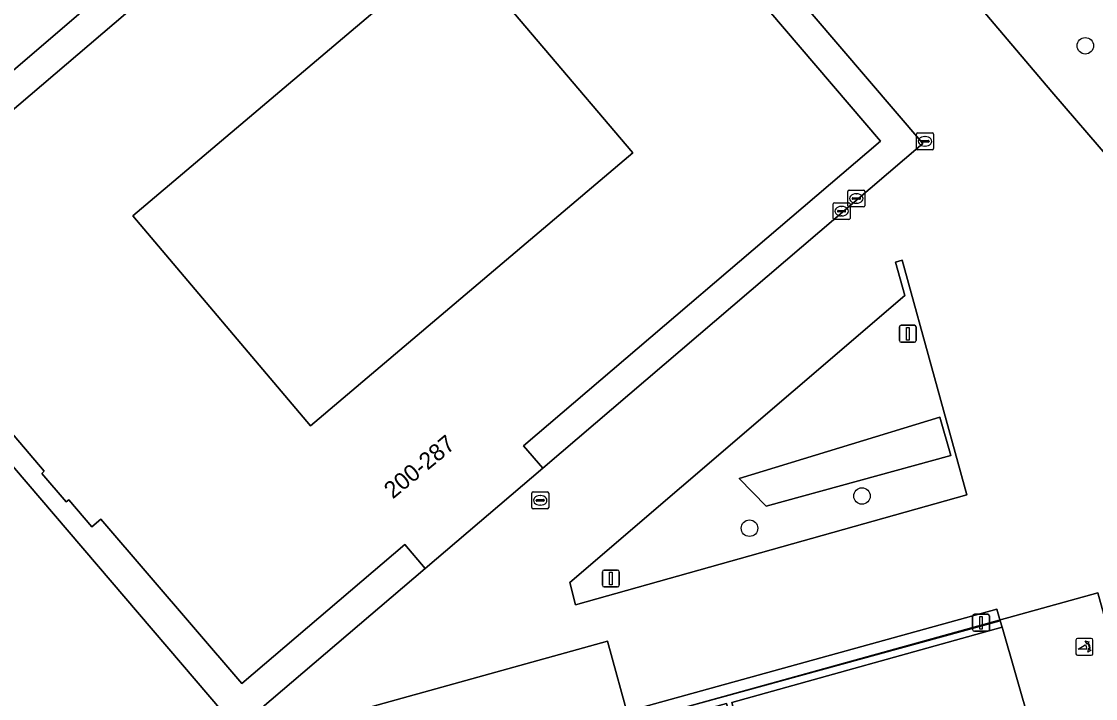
# Model space of a CAD drawing. Extents: x 159053 to 160042, y 380449 to 381423.
# Drawn here: x 159180.8 to 159244.4, y 381158.5 to 381198.6 of the extents above; entities that cross this region are included whole.
import ezdxf

# ---------------------------------------------------------------- set-up
doc = ezdxf.new("R2010")
doc.units = 0
for name, color, linetype in [('IMGEO_Berm_groen', 7, 'Continuous'), ('IMGEO_Boom', 7, 'Continuous'), ('IMGEO_Erf', 7, 'Continuous'), ('IMGEO_Grasland_overig', 7, 'Continuous'), ('IMGEO_Groenvoorziening', 7, 'Continuous'), ('IMGEO_Haag', 7, 'Continuous'), ('IMGEO_Lichtmast', 7, 'Continuous'), ('IMGEO_Muur', 7, 'Continuous'), ('IMGEO_Pand', 7, 'Continuous'), ('IMGEO_Pand_nummerreeks', 7, 'Continuous'), ('IMGEO_Pand_overbouw', 7, 'Continuous'), ('IMGEO_Pand_vergunning_verleend', 7, 'Continuous'), ('IMGEO_Poller', 7, 'Continuous'), ('IMGEO_Rijbaan_lokaal_open', 7, 'Continuous'), ('IMGEO_Rioolput', 7, 'Continuous'), ('IMGEO_Voetpad_gesloten', 7, 'Continuous'), ('IMGEO_Voetpad_open', 7, 'Continuous')]:
    doc.layers.add(name, color=color, linetype=linetype)

msp = doc.modelspace()

# ---------------------------------------------------------------- linework, layer by layer
at = {"layer": 'IMGEO_Berm_groen'}
for points in [[(159232.941, 381184.475), (159232.555, 381184.369), (159233.101, 381182.389), (159213.252, 381165.38), (159213.587, 381164.073), (159236.77, 381170.574)], [(159235.174, 381175.183), (159235.815, 381172.914), (159224.894, 381169.919), (159223.289, 381171.556)]]:
    msp.add_lwpolyline(points, close=True, dxfattribs=at)
at = {"layer": 'IMGEO_Boom'}
for centre in [(159243.789, 381197.18), (159230.562, 381170.511), (159223.901, 381168.603)]:
    msp.add_circle(centre, 0.489, dxfattribs=at)
at = {"layer": 'IMGEO_Erf'}
msp.add_lwpolyline([(159216.984, 381190.828), (159206.446, 381203.264), (159187.373, 381187.101), (159197.911, 381174.666)], close=True, dxfattribs=at)
at = {"layer": 'IMGEO_Grasland_overig'}
msp.add_lwpolyline([(159222.547, 381158.213), (159217.741, 381156.904), (159217.582, 381157.313), (159238.752, 381163.12), (159238.557, 381163.817), (159213.057, 381156.762), (159213.126, 381156.324), (159214.807, 381145.673), (159224.336, 381148.322), (159225.962, 381146.043), (159240.888, 381153.929), (159241.021, 381153.516), (159241.419, 381153.64), (159240.646, 381156.513), (159219.363, 381150.64), (159219.287, 381151.075), (159224.092, 381152.463)], close=True, dxfattribs=at)
at = {"layer": 'IMGEO_Groenvoorziening'}
for points in [[(159209.242, 381220.546), (159209.424, 381220.333), (159220.079, 381229.536), (159209.72, 381236.419), (159201.154, 381233.903), (159199.656, 381233.519), (159159.622, 381199.152), (159170.031, 381186.931)], [(159235.815, 381172.914), (159235.174, 381175.183), (159223.289, 381171.556), (159224.894, 381169.919)]]:
    msp.add_lwpolyline(points, close=True, dxfattribs=at)
msp.add_lwpolyline([(159224.839, 381226.226), (159221.471, 381228.616), (159210.482, 381219.096), (159212.743, 381216.45), (159216.723, 381219.836), (159220.387, 381222.952), (159235.387, 381205.379), (159233.711, 381204.017), (159234.224, 381203.411), (159235.554, 381204.496), (159236.832, 381202.93), (159235.531, 381201.869), (159241.81, 381194.458), (159245.342, 381190.342)], dxfattribs=at)
at = {"layer": 'IMGEO_Haag'}
msp.add_lwpolyline([(159235.815, 381172.914), (159235.174, 381175.183), (159223.289, 381171.556), (159224.894, 381169.919)], close=True, dxfattribs=at)
at = {"layer": 'IMGEO_Lichtmast'}
for p, q in [((159232.779, 381179.723), (159232.779, 381180.523)), ((159232.779, 381180.523), (159232.779, 381179.723)), ((159232.879, 381180.623), (159233.669, 381180.623)), ((159233.669, 381180.623), (159232.879, 381180.623)), ((159233.769, 381180.523), (159233.769, 381179.723)), ((159233.769, 381179.723), (159233.769, 381180.523)), ((159233.669, 381179.623), (159232.879, 381179.623)), ((159232.879, 381179.623), (159233.669, 381179.623)), ((159215.293, 381166.125), (159216.083, 381166.125)), ((159216.083, 381166.125), (159215.293, 381166.125)), ((159215.193, 381165.225), (159215.193, 381166.025)), ((159215.193, 381166.025), (159215.193, 381165.225)), ((159216.183, 381166.025), (159216.183, 381165.225)), ((159216.183, 381165.225), (159216.183, 381166.025)), ((159216.083, 381165.125), (159215.293, 381165.125)), ((159215.293, 381165.125), (159216.083, 381165.125)), ((159237.116, 381162.605), (159237.116, 381163.405)), ((159237.116, 381163.405), (159237.116, 381162.605)), ((159237.216, 381163.505), (159238.006, 381163.505)), ((159238.006, 381163.505), (159237.216, 381163.505)), ((159238.106, 381163.405), (159238.106, 381162.605)), ((159238.106, 381162.605), (159238.106, 381163.405)), ((159238.006, 381162.505), (159237.216, 381162.505)), ((159237.216, 381162.505), (159238.006, 381162.505))]:
    msp.add_line(p, q, dxfattribs=at)
for points in [[(159233.199, 381180.498), (159233.349, 381180.498), (159233.349, 381179.748), (159233.199, 381179.748), (159233.199, 381180.498)], [(159215.613, 381166), (159215.763, 381166), (159215.763, 381165.25), (159215.613, 381165.25), (159215.613, 381166)], [(159237.536, 381163.38), (159237.686, 381163.38), (159237.686, 381162.63), (159237.536, 381162.63), (159237.536, 381163.38)]]:
    msp.add_lwpolyline(points, dxfattribs=at)
for centre, start, end in [((159232.879, 381180.523), 90, 180), ((159232.879, 381180.523), 90, 180), ((159233.669, 381180.523), 0, 90), ((159233.669, 381180.523), 360, 90), ((159232.879, 381179.723), 180, 270), ((159232.879, 381179.723), 180, 270), ((159233.669, 381179.723), 270, 0), ((159233.669, 381179.723), 270, 0), ((159215.293, 381166.025), 90, 180), ((159215.293, 381166.025), 90, 180), ((159216.083, 381166.025), 0, 90), ((159216.083, 381166.025), 360, 90), ((159215.293, 381165.225), 180, 270), ((159215.293, 381165.225), 180, 270), ((159216.083, 381165.225), 270, 0), ((159216.083, 381165.225), 270, 0), ((159237.216, 381163.405), 90, 180), ((159237.216, 381163.405), 90, 180), ((159238.006, 381163.405), 0, 90), ((159238.006, 381163.405), 360, 90), ((159237.216, 381162.605), 180, 270), ((159237.216, 381162.605), 180, 270), ((159238.006, 381162.605), 270, 0), ((159238.006, 381162.605), 270, 0)]:
    msp.add_arc(centre, 0.1, start, end, dxfattribs=at)
at = {"layer": 'IMGEO_Muur'}
msp.add_lwpolyline([(159222.863, 381158.29), (159238.859, 381162.738), (159238.752, 381163.12), (159217.582, 381157.313), (159217.741, 381156.904), (159222.547, 381158.213), (159224.092, 381152.463), (159219.287, 381151.075), (159219.363, 381150.64), (159240.646, 381156.513), (159240.524, 381156.966), (159224.406, 381152.545)], close=True, dxfattribs=at)
at = {"layer": 'IMGEO_Pand'}
for points in [[(159204.697, 381166.217), (159211.653, 381172.164), (159210.522, 381173.486), (159231.66, 381191.536), (159213.685, 381212.589), (159213.579, 381212.498), (159211.279, 381215.206), (159208.994, 381217.897), (159171.34, 381185.754), (159173.652, 381183.04), (159179.666, 381175.981), (159179.119, 381175.513), (159182.128, 381171.975), (159181.985, 381171.85), (159183.438, 381170.172), (159183.585, 381170.288), (159184.952, 381168.684), (159185.489, 381169.145), (159193.829, 381159.398), (159203.481, 381167.645)], [(159197.911, 381174.666), (159187.373, 381187.101), (159206.446, 381203.264), (159216.984, 381190.828)]]:
    msp.add_lwpolyline(points, close=True, dxfattribs=at)
at = {"layer": 'IMGEO_Pand_overbouw'}
for points in [[(159209.242, 381220.546), (159168.702, 381185.792), (159193.566, 381156.711), (159204.697, 381166.217), (159203.481, 381167.645), (159193.829, 381159.398), (159185.489, 381169.145), (159184.952, 381168.684), (159183.585, 381170.288), (159183.438, 381170.172), (159181.985, 381171.85), (159182.128, 381171.975), (159179.119, 381175.513)], [(159171.34, 381185.754), (159208.994, 381217.897)], [(159213.685, 381212.589), (159231.66, 381191.536), (159210.522, 381173.486), (159211.653, 381172.164), (159234.166, 381191.389), (159212.743, 381216.45)]]:
    msp.add_lwpolyline(points, dxfattribs=at)
for points in [[(159216.984, 381190.828), (159206.446, 381203.264), (159187.373, 381187.101), (159197.911, 381174.666)], [(159249.617, 381146.417), (159253.067, 381147.375), (159252.059, 381151.007), (159248.609, 381150.05), (159244.524, 381164.774), (159216.821, 381157.087), (159215.484, 381161.905), (159146.712, 381142.823), (159144.149, 381142.112), (159127.074, 381137.375), (159127.322, 381136.481), (159127.96, 381134.183), (159128.847, 381130.986), (159129.855, 381127.353), (159132.702, 381117.091), (159133.413, 381114.528), (159135.79, 381105.961), (159251.903, 381138.179)]]:
    msp.add_lwpolyline(points, close=True, dxfattribs=at)
at = {"layer": 'IMGEO_Pand_vergunning_verleend'}
msp.add_lwpolyline([(159251.903, 381138.179), (159135.79, 381105.961), (159133.413, 381114.528), (159130.137, 381113.619), (159129.426, 381116.182), (159132.702, 381117.091), (159129.855, 381127.353), (159126.405, 381126.396), (159125.397, 381130.029), (159128.847, 381130.986), (159127.074, 381137.375), (159144.149, 381142.112), (159143.24, 381145.388), (159145.803, 381146.1), (159146.712, 381142.823), (159215.484, 381161.905), (159216.821, 381157.087), (159244.524, 381164.774), (159248.609, 381150.05), (159252.059, 381151.007), (159253.067, 381147.375), (159249.617, 381146.417)], close=True, dxfattribs=at)
at = {"layer": 'IMGEO_Poller'}
for p, q in [((159243.235, 381161.979), (159243.235, 381161.172)), ((159243.235, 381161.979), (159243.235, 381161.172)), ((159244.137, 381162.074), (159243.329, 381162.074)), ((159244.137, 381162.074), (159243.329, 381162.074)), ((159244.231, 381161.172), (159244.231, 381161.979)), ((159244.231, 381161.172), (159244.231, 381161.979)), ((159243.329, 381161.077), (159244.137, 381161.077)), ((159243.329, 381161.077), (159244.137, 381161.077))]:
    msp.add_line(p, q, dxfattribs=at)
for points in [[(159243.87, 381161.43), (159243.357, 381161.43), (159243.787, 381161.705)], [(159243.914, 381161.803), (159243.902, 381161.73), (159243.777, 381161.935)], [(159243.777, 381161.935), (159244.008, 381161.869), (159243.937, 381161.837)], [(159243.93, 381161.258), (159243.996, 381161.489), (159244.026, 381161.421)], [(159244.062, 381161.394), (159244.134, 381161.383), (159243.93, 381161.258)]]:
    msp.add_lwpolyline(points, dxfattribs=at)
for centre, radius, start, end in [((159243.329, 381161.979), 0.0946, 90, 180), ((159243.329, 381161.979), 0.0946, 90, 180), ((159243.542, 381161.48), 0.332, 351.32473, 42.4854), ((159243.556, 381161.49), 0.476, 351.75274, 41.16905), ((159243.556, 381161.49), 0.516, 349.35686, 42.29123), ((159244.137, 381161.979), 0.0946, 0, 90), ((159244.137, 381161.979), 0.0946, 0, 90), ((159243.329, 381161.172), 0.0946, 180, 270), ((159243.329, 381161.172), 0.0946, 180, 270), ((159244.137, 381161.172), 0.0946, 270, 0), ((159244.137, 381161.172), 0.0946, 270, 0)]:
    msp.add_arc(centre, radius, start, end, dxfattribs=at)
at = {"layer": 'IMGEO_Rijbaan_lokaal_open'}
msp.add_lwpolyline([(159245.342, 381190.342), (159241.81, 381194.458), (159235.531, 381201.869), (159235.411, 381201.77), (159234.133, 381203.336), (159234.224, 381203.411), (159233.711, 381204.017), (159231.653, 381202.345), (159216.723, 381219.836), (159212.743, 381216.45), (159234.166, 381191.389), (159211.653, 381172.164), (159204.697, 381166.217), (159193.566, 381156.711), (159175.262, 381178.12), (159169.083, 381172.617), (159168.774, 381172.342), (159172.738, 381157.517)], dxfattribs=at)
for points in [[(159213.587, 381164.073), (159213.252, 381165.38), (159233.101, 381182.389), (159232.555, 381184.369), (159232.941, 381184.475), (159236.77, 381170.574)], [(159238.557, 381163.817), (159238.752, 381163.12), (159238.859, 381162.738), (159240.524, 381156.966), (159240.646, 381156.513), (159241.419, 381153.64), (159241.021, 381153.516), (159240.888, 381153.929), (159225.962, 381146.043), (159224.336, 381148.322), (159214.807, 381145.673), (159213.126, 381156.324), (159211.682, 381155.929), (159211.562, 381156.348), (159213.057, 381156.762)]]:
    msp.add_lwpolyline(points, close=True, dxfattribs=at)
at = {"layer": 'IMGEO_Rioolput'}
for p, q in [((159233.791, 381191.094), (159233.791, 381191.946)), ((159233.866, 381192.02), (159234.718, 381192.02)), ((159234.05, 381191.514), (159234.05, 381191.526)), ((159234.093, 381191.563), (159234.491, 381191.563)), ((159234.279, 381191.8), (159234.304, 381191.8)), ((159234.534, 381191.526), (159234.534, 381191.514)), ((159234.792, 381191.946), (159234.792, 381191.094)), ((159234.718, 381191.02), (159233.866, 381191.02)), ((159234.488, 381191.477), (159234.09, 381191.477)), ((159234.302, 381191.24), (159234.277, 381191.24)), ((159229.728, 381187.705), (159229.728, 381188.557)), ((159229.803, 381188.631), (159230.655, 381188.631)), ((159230.216, 381188.411), (159230.241, 381188.411)), ((159230.729, 381188.557), (159230.729, 381187.705)), ((159228.853, 381186.958), (159228.853, 381187.81)), ((159228.928, 381187.884), (159229.78, 381187.884)), ((159229.854, 381187.81), (159229.854, 381186.958)), ((159229.987, 381188.125), (159229.987, 381188.137)), ((159230.425, 381188.088), (159230.027, 381188.088)), ((159230.03, 381188.174), (159230.428, 381188.174)), ((159230.239, 381187.851), (159230.214, 381187.851)), ((159230.471, 381188.137), (159230.471, 381188.125)), ((159229.112, 381187.378), (159229.112, 381187.39)), ((159229.55, 381187.341), (159229.152, 381187.341)), ((159229.155, 381187.427), (159229.553, 381187.427)), ((159229.364, 381187.104), (159229.339, 381187.104)), ((159229.341, 381187.664), (159229.366, 381187.664)), ((159229.596, 381187.39), (159229.596, 381187.378)), ((159230.655, 381187.631), (159229.803, 381187.631)), ((159229.78, 381186.884), (159228.928, 381186.884)), ((159211.007, 381169.828), (159211.007, 381170.68)), ((159211.082, 381170.754), (159211.934, 381170.754)), ((159212.008, 381170.68), (159212.008, 381169.828)), ((159211.266, 381170.248), (159211.266, 381170.26)), ((159211.704, 381170.211), (159211.306, 381170.211)), ((159211.309, 381170.297), (159211.707, 381170.297)), ((159211.518, 381169.974), (159211.493, 381169.974)), ((159211.495, 381170.534), (159211.52, 381170.534)), ((159211.75, 381170.26), (159211.75, 381170.248)), ((159211.934, 381169.754), (159211.082, 381169.754))]:
    msp.add_line(p, q, dxfattribs=at)
for points in [[(159233.791, 381191.094), (159233.791, 381191.946)], [(159233.866, 381192.02), (159234.718, 381192.02)], [(159234.792, 381191.946), (159234.792, 381191.094)], [(159234.718, 381191.02), (159233.866, 381191.02)], [(159229.728, 381187.705), (159229.728, 381188.557)], [(159229.803, 381188.631), (159230.655, 381188.631)], [(159230.729, 381188.557), (159230.729, 381187.705)], [(159228.853, 381186.958), (159228.853, 381187.81)], [(159228.928, 381187.884), (159229.78, 381187.884)], [(159229.854, 381187.81), (159229.854, 381186.958)], [(159230.655, 381187.631), (159229.803, 381187.631)], [(159229.78, 381186.884), (159228.928, 381186.884)], [(159211.007, 381169.828), (159211.007, 381170.68)], [(159211.082, 381170.754), (159211.934, 381170.754)], [(159212.008, 381170.68), (159212.008, 381169.828)], [(159211.934, 381169.754), (159211.082, 381169.754)]]:
    msp.add_lwpolyline(points, dxfattribs=at)
for centre, radius, start, end in [((159233.868, 381191.944), 0.0765, 91.55205, 178.44795), ((159233.868, 381191.944), 0.0765, 91.55205, 178.44795), ((159234.09, 381191.523), 0.0403, 85.87752, 175.75265), ((159234.495, 381191.525), 0.0386, 1.73085, 96.63898), ((159234.716, 381191.944), 0.0765, 1.55205, 88.44795), ((159234.716, 381191.944), 0.0765, 1.55205, 88.44795), ((159233.868, 381191.096), 0.0765, 181.55205, 268.44795), ((159233.868, 381191.096), 0.0765, 181.55205, 268.44795), ((159234.087, 381191.513), 0.0366, 178.93798, 274.71019), ((159234.491, 381191.52), 0.043, 264.86636, 352.45326), ((159234.716, 381191.096), 0.0765, 271.55205, 358.44795), ((159234.716, 381191.096), 0.0765, 271.55205, 358.44795), ((159229.805, 381188.555), 0.0765, 91.55205, 178.44795), ((159229.805, 381188.555), 0.0765, 91.55205, 178.44795), ((159230.653, 381188.555), 0.0765, 1.55205, 88.44795), ((159230.653, 381188.555), 0.0765, 1.55205, 88.44795), ((159228.93, 381187.808), 0.0765, 91.55205, 178.44795), ((159228.93, 381187.808), 0.0765, 91.55205, 178.44795), ((159229.778, 381187.808), 0.0765, 1.55205, 88.44795), ((159229.778, 381187.808), 0.0765, 1.55205, 88.44795), ((159230.027, 381188.134), 0.0403, 85.87752, 175.75265), ((159230.024, 381188.124), 0.0366, 178.93798, 274.71019), ((159230.428, 381188.131), 0.043, 264.86636, 352.45326), ((159230.432, 381188.136), 0.0386, 1.73085, 96.63898), ((159229.152, 381187.387), 0.0403, 85.87752, 175.75265), ((159229.149, 381187.377), 0.0366, 178.93798, 274.71019), ((159229.553, 381187.384), 0.043, 264.86636, 352.45326), ((159229.557, 381187.389), 0.0386, 1.73085, 96.63898), ((159229.805, 381187.707), 0.0765, 181.55205, 268.44795), ((159229.805, 381187.707), 0.0765, 181.55205, 268.44795), ((159230.653, 381187.707), 0.0765, 271.55205, 358.44795), ((159230.653, 381187.707), 0.0765, 271.55205, 358.44795), ((159228.93, 381186.96), 0.0765, 181.55205, 268.44795), ((159228.93, 381186.96), 0.0765, 181.55205, 268.44795), ((159229.778, 381186.96), 0.0765, 271.55205, 358.44795), ((159229.778, 381186.96), 0.0765, 271.55205, 358.44795), ((159211.084, 381170.678), 0.0765, 91.55205, 178.44795), ((159211.084, 381170.678), 0.0765, 91.55205, 178.44795), ((159211.932, 381170.678), 0.0765, 1.55205, 88.44795), ((159211.932, 381170.678), 0.0765, 1.55205, 88.44795), ((159211.306, 381170.257), 0.0403, 85.87752, 175.75265), ((159211.303, 381170.247), 0.0366, 178.93798, 274.71019), ((159211.707, 381170.254), 0.043, 264.86636, 352.45326), ((159211.711, 381170.259), 0.0386, 1.73085, 96.63898), ((159211.084, 381169.83), 0.0765, 181.55205, 268.44795), ((159211.084, 381169.83), 0.0765, 181.55205, 268.44795), ((159211.932, 381169.83), 0.0765, 271.55205, 358.44795), ((159211.932, 381169.83), 0.0765, 271.55205, 358.44795)]:
    msp.add_arc(centre, radius, start, end, dxfattribs=at)
for centre, major_axis, ratio, start_param, end_param in [((159234.278, 381191.52), (-0.387, 0.002), 0.722429, 4.712389, 7.853982), ((159234.303, 381191.52), (-0.39, 0.002), 0.717154, 1.570796, 4.712389), ((159230.215, 381188.131), (-0.387, 0.002), 0.722429, 4.712389, 7.853982), ((159230.24, 381188.131), (-0.39, 0.002), 0.717154, 1.570796, 4.712389), ((159229.34, 381187.384), (-0.387, 0.002), 0.722429, 4.712389, 7.853982), ((159229.365, 381187.384), (-0.39, 0.002), 0.717154, 1.570796, 4.712389), ((159211.494, 381170.254), (-0.387, 0.002), 0.722429, 4.712389, 7.853982), ((159211.519, 381170.254), (-0.39, 0.002), 0.717154, 1.570796, 4.712389)]:
    msp.add_ellipse(centre, major_axis=major_axis, ratio=ratio, start_param=start_param, end_param=end_param, dxfattribs=at)
at = {"layer": 'IMGEO_Voetpad_gesloten'}
msp.add_lwpolyline([(159240.524, 381156.966), (159238.859, 381162.738), (159222.863, 381158.29), (159224.406, 381152.545)], close=True, dxfattribs=at)
at = {"layer": 'IMGEO_Voetpad_open'}
for points in [[(159171.34, 381185.754), (159208.994, 381217.897), (159211.279, 381215.206), (159213.579, 381212.498), (159213.685, 381212.589), (159231.66, 381191.536), (159210.522, 381173.486), (159211.653, 381172.164), (159234.166, 381191.389), (159212.743, 381216.45), (159210.482, 381219.096), (159221.471, 381228.616), (159220.079, 381229.536), (159209.424, 381220.333), (159209.242, 381220.546), (159170.031, 381186.931)], [(159175.262, 381178.12), (159193.566, 381156.711), (159204.697, 381166.217), (159203.481, 381167.645), (159193.829, 381159.398), (159185.489, 381169.145), (159184.952, 381168.684), (159183.585, 381170.288), (159183.438, 381170.172), (159181.985, 381171.85), (159182.128, 381171.975), (159179.119, 381175.513)]]:
    msp.add_lwpolyline(points, dxfattribs=at)

# ---------------------------------------------------------------- texts
at = {"layer": 'IMGEO_Pand_nummerreeks'}
msp.add_text('200-287', height=1, rotation=39.59025, dxfattribs=at).set_placement((159202.778, 381170.303))

doc.saveas('drawing.dxf')
